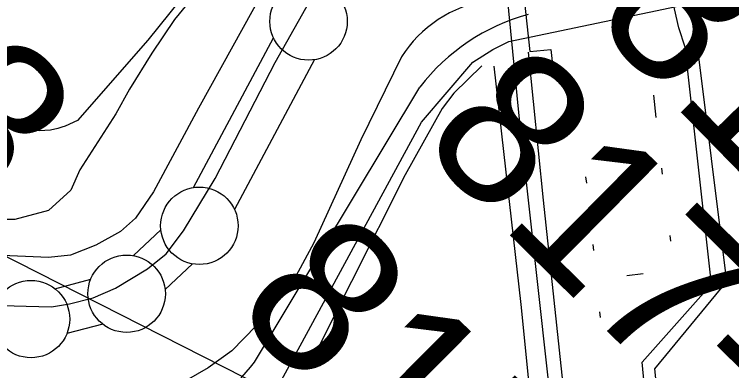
# Model space of a CAD drawing. Extents: x 3651524 to 3689615, y 505651 to 531377.
# Drawn here: x 3669701 to 3670164.1, y 512721.1 to 512951.4 of the extents above; entities that cross this region are included whole.
import ezdxf

# ---------------------------------------------------------------- set-up
doc = ezdxf.new("R2010")
doc.units = 0
for name, color, linetype in [('V-FLOD-BASE', 7, 'Continuous'), ('V-LEVE-TOET', 7, 'Continuous'), ('V-RAIL-TRAK', 7, 'Continuous'), ('V-ROAD-CNTR', 7, 'Continuous'), ('V-SITE-OTLN', 7, 'Continuous'), ('V-SITE-VEGE', 7, 'Continuous'), ('V-SURV-IDEN', 7, 'Continuous'), ('V-SURV-LINE', 7, 'Continuous'), ('V-TOPO-SHOR', 7, 'Continuous'), ('V-UTIL-LINE', 7, 'Continuous'), ('V-WETL-SWMP', 7, 'Continuous')]:
    doc.layers.add(name, color=color, linetype=linetype)

msp = doc.modelspace()

# ---------------------------------------------------------------- linework, layer by layer
at = {"layer": 'V-FLOD-BASE'}
msp.add_lwpolyline([(3669677.184, 512763.606), (3669708.711, 512762.893), (3669724.936, 512762.406), (3669736.671, 512764.282), (3669751.963, 512768.277), (3669766.324, 512774.383), (3669786.869, 512786.965), (3669799.112, 512796.626), (3669810.155, 512811.558), (3669830.645, 512845.245), (3669869.502, 512920.266), (3669904.166, 512982.216), (3669916.137, 512995.964), (3669929.955, 513008.397), (3669942.204, 513015.42), (3669963.683, 513023.784), (3669994.928, 513030.72), (3670106.453, 513055.933), (3670146.664, 513064.476), (3670153.518, 513065.813)], dxfattribs=at)
at = {"layer": 'V-LEVE-TOET'}
for points in [[(3670515.666, 513189.807), (3670399.264, 513162.208), (3670274.961, 513129.975), (3670190.595, 513108.921), (3670169.505, 513103.062), (3670145.126, 513094.032), (3670138.933, 513091.773), (3670126.671, 513088.974), (3670113.886, 513085.908), (3670020.413, 513067.206), (3669961.222, 513053.47), (3669935.126, 513044.962), (3669916.026, 513034.493), (3669891.544, 513013.722), (3669869.729, 512981.218), (3669819.836, 512890.738), (3669790.822, 512836.715)], [(3670006.112, 512960.284), (3670001.932, 512959.477), (3669997.801, 512958.453), (3669993.727, 512957.214), (3669989.726, 512955.764), (3669985.804, 512954.105), (3669981.976, 512952.245), (3669978.249, 512950.187), (3669974.636, 512947.936), (3669971.144, 512945.499), (3669967.787, 512942.884), (3669964.57, 512940.096), (3669961.502, 512937.145), (3669958.596, 512934.036), (3669955.854, 512930.78), (3669953.286, 512927.385), (3669950.9, 512923.86)], [(3669950.9, 512923.86), (3669924.685, 512870.182), (3669894.33, 512803.71), (3669881.345, 512779.412), (3669857.156, 512750.001), (3669841.414, 512733.918), (3669826.049, 512722.92), (3669806.251, 512711.523), (3669785.137, 512704.685), (3669740.152, 512696.616), (3669691.916, 512685.798)], [(3669790.822, 512836.715), (3669779.124, 512819.67), (3669769.516, 512811.072), (3669753.712, 512802.194), (3669737.24, 512795.692), (3669722.996, 512794.336), (3669688.039, 512795.829), (3669613.893, 512802.106), (3669586.321, 512803.356), (3669551.114, 512799.178), (3669440.46, 512793.359), (3669325.576, 512791.354), (3669296.959, 512789.171), (3669275.998, 512784.635), (3669258.342, 512777.203), (3669244.516, 512767.538), (3669227.806, 512750.085), (3669212.432, 512727.887), (3669203.629, 512713.618), (3669194.02, 512705.811), (3669181.898, 512700.374), (3669160.675, 512695.571), (3669040.662, 512687.486), (3668911.671, 512682.542)]]:
    msp.add_lwpolyline(points, dxfattribs=at)
at = {"layer": 'V-RAIL-TRAK'}
for points in [[(3670079.809, 512474.117), (3670067.318, 512599.127), (3670042.574, 512831.174), (3670032.863, 512927.008)], [(3670010.642, 512917.89), (3670028.038, 512763.905), (3670042.707, 512618.028)]]:
    msp.add_lwpolyline(points, dxfattribs=at)
at = {"layer": 'V-ROAD-CNTR'}
msp.add_lwpolyline([(3669856.054, 512726.684), (3669962.838, 512904.301)], dxfattribs=at)
for centre, radius, start, end in [((3670068.013, 512823.534), 132.609, 105.4467, 142.47835), ((3669748.729, 512808.137), 134.734, 265.957, 322.80382)]:
    msp.add_arc(centre, radius, start, end, dxfattribs=at)
at = {"layer": 'V-SITE-OTLN'}
msp.add_lwpolyline([(3669856.315, 512683.316), (3669878.749, 512724.368), (3669963.837, 512881.761), (3669996.961, 512920.509), (3670009.96, 512928.701), (3670020.243, 512933.778), (3670120.054, 512954.625), (3670281.42, 512989.228), (3670309.869, 512995.388), (3670449.868, 513027.993)], dxfattribs=at)
at = {"layer": 'V-SITE-VEGE'}
msp.add_lwpolyline([(3669844.914, 513006.663), (3669787.117, 512934.737), (3669741.694, 512882.757), (3669733.816, 512879.189), (3669731.649, 512878.392), (3669729.087, 512877.598), (3669724.354, 512876.404), (3669717.061, 512876.187), (3669709.168, 512877.549), (3669700.683, 512879.697)], dxfattribs=at)
at = {"layer": 'V-SURV-LINE'}
for points in [[(3669816.647, 512839.402), (3669868.33, 512936.178)], [(3669894.803, 512922.064), (3669843.12, 512825.289)], [(3669777.877, 512795.45), (3669795.628, 512812.035)], [(3669816.094, 512790.1), (3669798.343, 512773.515)], [(3669727.229, 512774.085), (3669750.355, 512780.216)], [(3669758.043, 512751.218), (3669734.916, 512745.086)]]:
    msp.add_lwpolyline(points, dxfattribs=at)
for centre in [(3669890.983, 512946.753), (3669820.467, 512814.714), (3669773.504, 512770.836), (3669711.768, 512754.467)]:
    msp.add_circle(centre, 25, dxfattribs=at)
at = {"layer": 'V-TOPO-SHOR'}
msp.add_lwpolyline([(3670002.767, 512917.997), (3669984.722, 512900.386), (3669977.276, 512890.404), (3669953.263, 512847.611), (3669918.699, 512778.702), (3669891.7, 512725.02)], dxfattribs=at)
at = {"layer": 'V-UTIL-LINE'}
for p, q in [((3670113.72, 512899.188), (3670115.194, 512884.798)), ((3670065.6, 512888.675), (3670065.819, 512885.937)), ((3670119.456, 512848.004), (3670119.036, 512852.035)), ((3670069.868, 512846.306), (3670070.357, 512842.235)), ((3669891.895, 512695.211), (3669607.307, 512839.65)), ((3670124.93, 512804.701), (3670124.394, 512808.449)), ((3670074.587, 512802.606), (3670074.918, 512798.711)), ((3670106.959, 512783.717), (3670096.342, 512782.396)), ((3670078.902, 512759.027), (3670079.338, 512755.549))]:
    msp.add_line(p, q, dxfattribs=at)
for points in [[(3670013.456, 513021.66), (3670021.271, 513040.75), (3670047.344, 513069.911), (3670006.781, 513251.257), (3669984.13, 513268.501), (3669982.148, 513274.787), (3670015.354, 513281.553), (3670018.738, 513265.442), (3670036.815, 513268.239), (3670040.596, 513250.753), (3670035.486, 513249.758), (3670039.674, 513226.571), (3670043.996, 513227.761), (3670046.39, 513214.203), (3670042.064, 513213.603), (3670046.041, 513195.92), (3670047.418, 513196.119), (3670050, 513185.51), (3670045.48, 513184.908), (3670067.359, 513083.723), (3670111.77, 513091.304), (3670140.643, 512945.313), (3670140.999, 512937.577), (3670160.779, 512778.767)], [(3670070.003, 512448.273), (3670090.839, 512449.111), (3670089.459, 512450.289), (3670085.437, 512486.647), (3670128.668, 512493.44), (3670106.261, 512726.535), (3670151.151, 512776.975), (3670134.054, 512930.074), (3670130.091, 512942.644), (3670100.074, 513074.478), (3670066.868, 513067.711), (3670039.017, 513042.478), (3670024.101, 513016.901)], [(3670013.456, 513021.66), (3670026.751, 512885.867), (3670045.095, 512720.385), (3670058.223, 512600.425), (3670059.032, 512591.005)], [(3670024.101, 513016.901), (3670033.844, 512927.235), (3670047.319, 512928.71), (3670048.216, 512920.919)], [(3670160.779, 512778.767), (3670114.33, 512722.23), (3670138.709, 512487.372), (3670092.533, 512478.801), (3670097.6, 512419.247), (3670091.896, 512419.429), (3670089.885, 512437.315), (3670091.454, 512439.481), (3670066.096, 512439.219)]]:
    msp.add_lwpolyline(points, dxfattribs=at)
at = {"layer": 'V-WETL-SWMP'}
msp.add_lwpolyline([(3669817.369, 512963.993), (3669804.306, 512948.026), (3669789.79, 512926.254), (3669775.275, 512903.029), (3669766.566, 512887.063), (3669743.342, 512850.775), (3669737.536, 512837.711), (3669723.02, 512824.647), (3669701.248, 512818.841), (3669682.378, 512818.841)], dxfattribs=at)

# ---------------------------------------------------------------- texts
at = {"layer": 'V-SURV-IDEN'}
for s, rotation, p in [('814+87.8', 314.03854, (3669285.766, 513227.002)), ('818+42.4', 314.31517, (3670072.235, 512948.641)), ('817+68.1', 315.34515, (3669960.838, 512868.001)), ('815+52.1', 315.16146, (3669840.363, 512759.915))]:
    msp.add_text(s, height=100, rotation=rotation, dxfattribs=at).set_placement(p)

doc.saveas('drawing.dxf')
